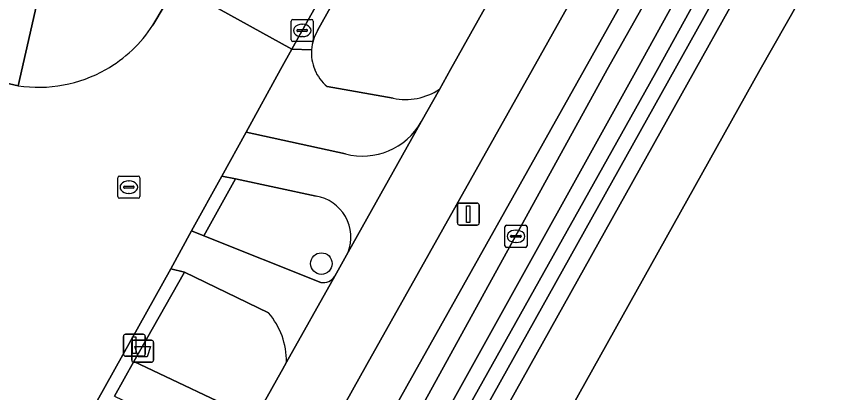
# Model space of a CAD drawing. Extents: x 162184 to 163154, y 385507 to 386516.
# Drawn here: x 162668.6 to 162705.52, y 385735.37 to 385752.41 of the extents above; entities that cross this region are included whole.
import ezdxf

# ---------------------------------------------------------------- set-up
doc = ezdxf.new("R2010")
doc.units = 0
for name, color, linetype in [('IMGEO_Afvalbak', 7, 'Continuous'), ('IMGEO_Berm_groen', 7, 'Continuous'), ('IMGEO_Boom', 7, 'Continuous'), ('IMGEO_Fietspad_gesloten', 7, 'Continuous'), ('IMGEO_Fietspad_open', 7, 'Continuous'), ('IMGEO_Groenvoorziening', 7, 'Continuous'), ('IMGEO_Kolk', 7, 'Continuous'), ('IMGEO_Lichtmast', 7, 'Continuous'), ('IMGEO_Loofbos', 7, 'Continuous'), ('IMGEO_Oever', 7, 'Continuous'), ('IMGEO_Rijbaan_lokaal_gesloten', 7, 'Continuous'), ('IMGEO_Rijbaan_lokaal_open', 7, 'Continuous'), ('IMGEO_Rioolput', 7, 'Continuous'), ('IMGEO_Voetpad_open', 7, 'Continuous'), ('IMGEO_Waterloop', 7, 'Continuous')]:
    doc.layers.add(name, color=color, linetype=linetype)

msp = doc.modelspace()

# ---------------------------------------------------------------- linework, layer by layer
at = {"layer": 'IMGEO_Afvalbak'}
for p, q in [((162673.823, 385736.846), (162673.823, 385737.646)), ((162673.823, 385737.646), (162673.823, 385736.846)), ((162673.923, 385737.746), (162674.713, 385737.746)), ((162674.713, 385737.746), (162673.923, 385737.746)), ((162674.813, 385737.646), (162674.813, 385736.846)), ((162674.813, 385736.846), (162674.813, 385737.646)), ((162674.713, 385736.746), (162673.923, 385736.746)), ((162673.923, 385736.746), (162674.713, 385736.746))]:
    msp.add_line(p, q, dxfattribs=at)
msp.add_lwpolyline([(162673.966, 385737.46), (162674.67, 385737.46), (162674.521, 385736.99), (162674.115, 385736.99), (162673.966, 385737.46)], dxfattribs=at)
for centre, start, end in [((162673.923, 385737.646), 90, 180), ((162673.923, 385737.646), 90, 180), ((162674.713, 385737.646), 0, 90), ((162674.713, 385737.646), 360, 90), ((162673.923, 385736.846), 180, 270), ((162673.923, 385736.846), 180, 270), ((162674.713, 385736.846), 270, 0), ((162674.713, 385736.846), 270, 0)]:
    msp.add_arc(centre, 0.1, start, end, dxfattribs=at)
at = {"layer": 'IMGEO_Berm_groen'}
for points in [[(162720.29, 385807.118), (162714.199, 385808.857), (162682.244, 385751.764)], [(162687.761, 385749.103), (162688.264, 385750), (162720.29, 385807.118)], [(162682.68, 385749.226), (162685.665, 385748.697)]]:
    msp.add_lwpolyline(points, dxfattribs=at)
for centre, radius, start, end in [((162683.938, 385750.745), 1.977, 148.9696, 175.5554), ((162683.916, 385750.746), 1.954, 175.5364, 202.435), ((162683.911, 385750.732), 1.945, 202.1, 230.7343), ((162686.214, 385751.476), 2.832, 258.821, 303.1041)]:
    msp.add_arc(centre, radius, start, end, dxfattribs=at)
at = {"layer": 'IMGEO_Boom'}
msp.add_circle((162682.413, 385741.215), 0.489, dxfattribs=at)
at = {"layer": 'IMGEO_Fietspad_gesloten'}
msp.add_lwpolyline([(162652.076, 385678.685), (162684.477, 385736.647), (162691.968, 385750), (162725.375, 385809.554), (162726.034, 385810.768), (162733.132, 385823.472), (162730.336, 385825.035), (162730.154, 385824.711), (162727.153, 385819.358), (162727.094, 385819.254), (162723.952, 385813.65), (162723.259, 385812.422), (162720.725, 385807.894), (162720.29, 385807.118), (162688.264, 385750), (162687.761, 385749.103), (162686.927, 385747.631), (162683.626, 385741.728), (162683.018, 385740.645), (162680.833, 385736.751), (162680.65, 385736.425), (162680.589, 385736.312), (162679.398, 385734.188)], dxfattribs=at)
at = {"layer": 'IMGEO_Fietspad_open'}
for points in [[(162683.626, 385741.728), (162686.927, 385747.631)], [(162683.499, 385746.182), (162679.002, 385747.168), (162677.898, 385745.171), (162678.518, 385745.058), (162682.173, 385744.272)], [(162677.085, 385742.469), (162676.527, 385742.691), (162675.598, 385740.98), (162676.209, 385740.83), (162680.026, 385738.983)], [(162682.394, 385740.366), (162677.085, 385742.469)], [(162680.833, 385736.751), (162683.018, 385740.645)]]:
    msp.add_lwpolyline(points, dxfattribs=at)
for centre, radius, start, end in [((162684.274, 385749.127), 3.046, 255.2547, 330.5725), ((162681.856, 385742.404), 1.895, 339.1015, 80.364), ((162682.507, 385740.95), 0.595, 259.0529, 329.1274), ((162677.433, 385736.784), 3.4, 359.4502, 40.3056)]:
    msp.add_arc(centre, radius, start, end, dxfattribs=at)
at = {"layer": 'IMGEO_Groenvoorziening'}
for points in [[(162741.699, 385832.087), (162743.429, 385835.083), (162742.045, 385835.213), (162735.257, 385823.067), (162734.924, 385822.471), (162727.752, 385809.638), (162727.001, 385808.212), (162694.333, 385750), (162686.289, 385735.666), (162653.901, 385677.7), (162650.218, 385671.055), (162651.637, 385670.657), (162652.47, 385672.07), (162695.356, 385750)], [(162750.356, 385834.429), (162743.429, 385835.083), (162741.699, 385832.087), (162695.356, 385750), (162652.47, 385672.07), (162651.637, 385670.657), (162657.095, 385669.128), (162682.868, 385715.254), (162702.282, 385750)]]:
    msp.add_lwpolyline(points, close=True, dxfattribs=at)
for points in [[(162653.392, 385672.115), (162696.56, 385749.746), (162718.362, 385789.284), (162742.165, 385831.825), (162742.338, 385832.133)], [(162744.496, 385832.294), (162744.626, 385831.766), (162744.683, 385831.155), (162655.535, 385671.607)], [(162682.173, 385744.272), (162678.518, 385745.058), (162677.085, 385742.469), (162682.394, 385740.366)], [(162683.018, 385740.645), (162683.626, 385741.728)], [(162680.026, 385738.983), (162676.209, 385740.83), (162673.913, 385736.778), (162679.398, 385734.188), (162680.589, 385736.312), (162680.65, 385736.425), (162680.833, 385736.751)]]:
    msp.add_lwpolyline(points, dxfattribs=at)
for centre, radius, start, end in [((162681.856, 385742.404), 1.895, 339.1015, 80.364), ((162682.507, 385740.95), 0.595, 259.0529, 329.1274), ((162677.433, 385736.784), 3.4, 359.4502, 40.3056)]:
    msp.add_arc(centre, radius, start, end, dxfattribs=at)
at = {"layer": 'IMGEO_Kolk'}
for p, q in [((162681.121, 385752.268), (162681.973, 385752.268)), ((162681.046, 385751.342), (162681.046, 385752.194)), ((162681.534, 385752.048), (162681.559, 385752.048)), ((162682.047, 385752.194), (162682.047, 385751.342)), ((162681.305, 385751.762), (162681.305, 385751.774)), ((162681.743, 385751.725), (162681.345, 385751.725)), ((162681.348, 385751.811), (162681.746, 385751.811)), ((162681.789, 385751.774), (162681.789, 385751.762)), ((162681.973, 385751.268), (162681.121, 385751.268)), ((162681.557, 385751.488), (162681.532, 385751.488))]:
    msp.add_line(p, q, dxfattribs=at)
for points in [[(162681.121, 385752.268), (162681.973, 385752.268)], [(162681.046, 385751.342), (162681.046, 385752.194)], [(162682.047, 385752.194), (162682.047, 385751.342)], [(162681.973, 385751.268), (162681.121, 385751.268)]]:
    msp.add_lwpolyline(points, dxfattribs=at)
for centre, radius, start, end in [((162681.123, 385752.192), 0.0765, 91.552, 178.448), ((162681.123, 385752.192), 0.0765, 91.552, 178.448), ((162681.971, 385752.192), 0.0765, 1.552, 88.448), ((162681.971, 385752.192), 0.0765, 1.552, 88.448), ((162681.345, 385751.771), 0.0403, 85.8775, 175.7526), ((162681.342, 385751.761), 0.0366, 178.938, 274.7102), ((162681.746, 385751.768), 0.043, 264.8664, 352.4533), ((162681.75, 385751.773), 0.0386, 1.7309, 96.639), ((162681.123, 385751.344), 0.0765, 181.552, 268.448), ((162681.123, 385751.344), 0.0765, 181.552, 268.448), ((162681.971, 385751.344), 0.0765, 271.552, 358.448), ((162681.971, 385751.344), 0.0765, 271.552, 358.448)]:
    msp.add_arc(centre, radius, start, end, dxfattribs=at)
for centre, major_axis, ratio, start_param, end_param in [((162681.533, 385751.768), (-0.387, 0.002), 0.722429, 4.712389, 7.853982), ((162681.558, 385751.768), (-0.39, 0.002), 0.717154, 1.570796, 4.712389)]:
    msp.add_ellipse(centre, major_axis=major_axis, ratio=ratio, start_param=start_param, end_param=end_param, dxfattribs=at)
at = {"layer": 'IMGEO_Lichtmast'}
for p, q in [((162688.571, 385743.055), (162688.571, 385743.855)), ((162688.571, 385743.855), (162688.571, 385743.055)), ((162688.671, 385743.955), (162689.461, 385743.955)), ((162689.461, 385743.955), (162688.671, 385743.955)), ((162689.561, 385743.855), (162689.561, 385743.055)), ((162689.561, 385743.055), (162689.561, 385743.855)), ((162689.461, 385742.955), (162688.671, 385742.955)), ((162688.671, 385742.955), (162689.461, 385742.955)), ((162673.447, 385737.119), (162673.447, 385737.919)), ((162673.447, 385737.919), (162673.447, 385737.119)), ((162673.547, 385738.019), (162674.337, 385738.019)), ((162674.337, 385738.019), (162673.547, 385738.019)), ((162674.437, 385737.919), (162674.437, 385737.119)), ((162674.437, 385737.119), (162674.437, 385737.919)), ((162674.337, 385737.019), (162673.547, 385737.019)), ((162673.547, 385737.019), (162674.337, 385737.019))]:
    msp.add_line(p, q, dxfattribs=at)
for points in [[(162688.991, 385743.83), (162689.141, 385743.83), (162689.141, 385743.08), (162688.991, 385743.08), (162688.991, 385743.83)], [(162673.867, 385737.894), (162674.017, 385737.894), (162674.017, 385737.144), (162673.867, 385737.144), (162673.867, 385737.894)]]:
    msp.add_lwpolyline(points, dxfattribs=at)
for centre, start, end in [((162688.671, 385743.855), 90, 180), ((162688.671, 385743.855), 90, 180), ((162689.461, 385743.855), 0, 90), ((162689.461, 385743.855), 360, 90), ((162688.671, 385743.055), 180, 270), ((162688.671, 385743.055), 180, 270), ((162689.461, 385743.055), 270, 0), ((162689.461, 385743.055), 270, 0), ((162673.547, 385737.919), 90, 180), ((162673.547, 385737.919), 90, 180), ((162674.337, 385737.919), 0, 90), ((162674.337, 385737.919), 360, 90), ((162673.547, 385737.119), 180, 270), ((162673.547, 385737.119), 180, 270), ((162674.337, 385737.119), 270, 0), ((162674.337, 385737.119), 270, 0)]:
    msp.add_arc(centre, 0.1, start, end, dxfattribs=at)
at = {"layer": 'IMGEO_Loofbos'}
msp.add_lwpolyline([(162809.987, 385828.986), (162795.029, 385827.942), (162779.571, 385829.9), (162753.475, 385834.134), (162750.356, 385834.429), (162702.282, 385750), (162682.868, 385715.254), (162657.095, 385669.128), (162662.754, 385667.542), (162680.263, 385675.274), (162680.312, 385675.752), (162691.413, 385688.816), (162800.263, 385758.143), (162828.891, 385772.357), (162860.051, 385787.828), (162855.598, 385800.041), (162848.11, 385792.268), (162841.95, 385787.556), (162831.488, 385800.778), (162824.835, 385803.514), (162817.634, 385812.084), (162811.983, 385820.471)], close=True, dxfattribs=at)
at = {"layer": 'IMGEO_Oever'}
for points in [[(162742.338, 385832.133), (162742.165, 385831.825), (162718.362, 385789.284), (162696.56, 385749.746), (162653.392, 385672.115)], [(162653.963, 385672.073), (162697.276, 385749.351), (162697.64, 385750), (162719.077, 385788.887), (162742.879, 385831.425), (162743.147, 385831.906)], [(162743.969, 385831.554), (162654.821, 385672.006), (162654.522, 385671.574)], [(162654.036, 385670.651), (162654.781, 385670.727), (162654.984, 385670.847), (162655.292, 385671.189), (162655.535, 385671.607), (162744.683, 385831.155)]]:
    msp.add_lwpolyline(points, dxfattribs=at)
at = {"layer": 'IMGEO_Rijbaan_lokaal_gesloten'}
msp.add_lwpolyline([(162705.447, 385806.904), (162675.852, 385753.826), (162681.077, 385750.922), (162681.524, 385751.73), (162690.163, 385767.076), (162715.234, 385811.915), (162715.299, 385812.035), (162716.63, 385814.501), (162718.112, 385817.168), (162719.504, 385819.615), (162721.673, 385823.513), (162723.453, 385826.746), (162724.843, 385829.27), (162731.703, 385841.47), (162743.195, 385862.057), (162753.215, 385880.038), (162754.424, 385882.245), (162749.238, 385885.143), (162748.376, 385883.693)], dxfattribs=at)
at = {"layer": 'IMGEO_Rijbaan_lokaal_open'}
for points in [[(162677.898, 385745.171), (162679.002, 385747.168), (162680.568, 385750), (162681.077, 385750.922), (162675.852, 385753.826), (162674.785, 385752.004)], [(162668.682, 385749.267), (162665.479, 385750), (162664.082, 385750.32), (162664.016, 385750), (162662.667, 385743.456), (162663.67, 385743.202)], [(162666.243, 385736.746), (162665.412, 385735.036), (162665.34, 385734.909), (162665.225, 385734.704), (162670.453, 385731.763), (162675.598, 385740.98), (162676.527, 385742.691), (162677.898, 385745.171)]]:
    msp.add_lwpolyline(points, dxfattribs=at)
for centre, radius, start, end in [((162669.611, 385755.37), 6.172, 299.5336, 326.948), ((162669.608, 385755.379), 6.181, 261.3863, 299.5254)]:
    msp.add_arc(centre, radius, start, end, dxfattribs=at)
at = {"layer": 'IMGEO_Rioolput'}
for p, q in [((162673.195, 385744.249), (162673.195, 385745.101)), ((162673.27, 385745.175), (162674.122, 385745.175)), ((162673.683, 385744.955), (162673.708, 385744.955)), ((162674.196, 385745.101), (162674.196, 385744.249)), ((162673.454, 385744.669), (162673.454, 385744.681)), ((162673.892, 385744.632), (162673.494, 385744.632)), ((162673.497, 385744.718), (162673.895, 385744.718)), ((162673.938, 385744.681), (162673.938, 385744.669)), ((162674.122, 385744.175), (162673.27, 385744.175)), ((162673.706, 385744.395), (162673.681, 385744.395)), ((162690.725, 385742.023), (162690.725, 385742.875)), ((162690.8, 385742.949), (162691.652, 385742.949)), ((162691.213, 385742.729), (162691.238, 385742.729)), ((162691.726, 385742.875), (162691.726, 385742.023)), ((162690.984, 385742.443), (162690.984, 385742.455)), ((162691.422, 385742.406), (162691.024, 385742.406)), ((162691.027, 385742.492), (162691.425, 385742.492)), ((162691.468, 385742.455), (162691.468, 385742.443)), ((162691.652, 385741.949), (162690.8, 385741.949)), ((162691.236, 385742.169), (162691.211, 385742.169))]:
    msp.add_line(p, q, dxfattribs=at)
for points in [[(162673.195, 385744.249), (162673.195, 385745.101)], [(162673.27, 385745.175), (162674.122, 385745.175)], [(162674.196, 385745.101), (162674.196, 385744.249)], [(162674.122, 385744.175), (162673.27, 385744.175)], [(162690.725, 385742.023), (162690.725, 385742.875)], [(162690.8, 385742.949), (162691.652, 385742.949)], [(162691.726, 385742.875), (162691.726, 385742.023)], [(162691.652, 385741.949), (162690.8, 385741.949)]]:
    msp.add_lwpolyline(points, dxfattribs=at)
for centre, radius, start, end in [((162673.272, 385745.099), 0.0765, 91.552, 178.448), ((162673.272, 385745.099), 0.0765, 91.552, 178.448), ((162674.12, 385745.099), 0.0765, 1.552, 88.448), ((162674.12, 385745.099), 0.0765, 1.552, 88.448), ((162673.494, 385744.678), 0.0403, 85.8775, 175.7526), ((162673.491, 385744.668), 0.0366, 178.938, 274.7102), ((162673.895, 385744.675), 0.043, 264.8664, 352.4533), ((162673.899, 385744.68), 0.0386, 1.7309, 96.639), ((162673.272, 385744.251), 0.0765, 181.552, 268.448), ((162673.272, 385744.251), 0.0765, 181.552, 268.448), ((162674.12, 385744.251), 0.0765, 271.552, 358.448), ((162674.12, 385744.251), 0.0765, 271.552, 358.448), ((162690.802, 385742.873), 0.0765, 91.552, 178.448), ((162690.802, 385742.873), 0.0765, 91.552, 178.448), ((162691.65, 385742.873), 0.0765, 1.552, 88.448), ((162691.65, 385742.873), 0.0765, 1.552, 88.448), ((162691.024, 385742.452), 0.0403, 85.8775, 175.7526), ((162691.021, 385742.442), 0.0366, 178.938, 274.7102), ((162691.425, 385742.449), 0.043, 264.8664, 352.4533), ((162691.429, 385742.454), 0.0386, 1.7309, 96.639), ((162690.802, 385742.025), 0.0765, 181.552, 268.448), ((162690.802, 385742.025), 0.0765, 181.552, 268.448), ((162691.65, 385742.025), 0.0765, 271.552, 358.448), ((162691.65, 385742.025), 0.0765, 271.552, 358.448)]:
    msp.add_arc(centre, radius, start, end, dxfattribs=at)
for centre, major_axis, ratio, start_param, end_param in [((162673.682, 385744.675), (-0.387, 0.002), 0.722429, 4.712389, 7.853982), ((162673.707, 385744.675), (-0.39, 0.002), 0.717154, 1.570796, 4.712389), ((162691.212, 385742.449), (-0.387, 0.002), 0.722429, 4.712389, 7.853982), ((162691.237, 385742.449), (-0.39, 0.002), 0.717154, 1.570796, 4.712389)]:
    msp.add_ellipse(centre, major_axis=major_axis, ratio=ratio, start_param=start_param, end_param=end_param, dxfattribs=at)
at = {"layer": 'IMGEO_Voetpad_open'}
for points in [[(162708.876, 385823.971), (162708.628, 385823.543), (162708.53, 385823.375), (162708.408, 385823.203), (162708.271, 385823.042), (162708.12, 385822.894), (162707.957, 385822.761), (162707.782, 385822.642), (162707.598, 385822.539), (162707.405, 385822.454), (162707.205, 385822.386), (162706.675, 385821.57), (162705.223, 385821.912), (162703.623, 385815.109), (162700.641, 385809.435), (162700.467, 385809.183), (162669.795, 385754.178), (162668.682, 385749.267)], [(162653.901, 385677.7), (162686.289, 385735.666), (162694.333, 385750), (162727.001, 385808.212), (162727.752, 385809.638), (162734.924, 385822.471), (162733.132, 385823.472), (162726.034, 385810.768), (162725.375, 385809.554), (162691.968, 385750), (162684.477, 385736.647), (162652.076, 385678.685)], [(162715.299, 385812.035), (162715.234, 385811.915), (162690.163, 385767.076), (162681.524, 385751.73), (162681.077, 385750.922), (162681.967, 385750.898)], [(162682.244, 385751.764), (162714.199, 385808.857)], [(162624.181, 385759.421), (162640.182, 385755.714), (162640.294, 385756.193), (162647.803, 385754.459), (162647.689, 385753.973), (162649.648, 385753.521), (162662.254, 385750.738), (162664.082, 385750.32), (162665.479, 385750), (162668.682, 385749.267), (162669.795, 385754.178)], [(162674.785, 385752.004), (162675.852, 385753.826)], [(162681.967, 385750.898), (162681.077, 385750.922), (162680.568, 385750), (162679.002, 385747.168), (162683.499, 385746.182)], [(162685.665, 385748.697), (162682.68, 385749.226)], [(162686.927, 385747.631), (162687.761, 385749.103)], [(162673.044, 385735.214), (162673.913, 385736.778), (162676.209, 385740.83), (162675.598, 385740.98), (162670.453, 385731.763), (162669.626, 385730.286), (162660.533, 385714.063), (162650.908, 385696.998), (162640.899, 385679.008), (162639.639, 385676.697), (162639.551, 385676.532), (162641.262, 385676.055)]]:
    msp.add_lwpolyline(points, dxfattribs=at)
for points in [[(162676.527, 385742.691), (162677.085, 385742.469), (162678.518, 385745.058), (162677.898, 385745.171)], [(162673.913, 385736.778), (162673.044, 385735.214), (162678.51, 385732.604), (162679.398, 385734.188)]]:
    msp.add_lwpolyline(points, close=True, dxfattribs=at)
for centre, radius, start, end in [((162669.611, 385755.37), 6.172, 299.5336, 326.948), ((162683.938, 385750.745), 1.977, 148.9696, 175.5554), ((162683.916, 385750.746), 1.954, 175.5364, 202.435), ((162669.608, 385755.379), 6.181, 261.3863, 299.5254), ((162683.911, 385750.732), 1.945, 202.1, 230.7343), ((162686.214, 385751.476), 2.832, 258.821, 303.1041), ((162684.274, 385749.127), 3.046, 255.2547, 330.5725)]:
    msp.add_arc(centre, radius, start, end, dxfattribs=at)
at = {"layer": 'IMGEO_Waterloop'}
for points in [[(162743.147, 385831.906), (162742.879, 385831.425), (162719.077, 385788.887), (162697.64, 385750), (162697.276, 385749.351), (162653.963, 385672.073)], [(162654.522, 385671.574), (162654.821, 385672.006), (162743.969, 385831.554)]]:
    msp.add_lwpolyline(points, dxfattribs=at)

doc.saveas('drawing.dxf')
